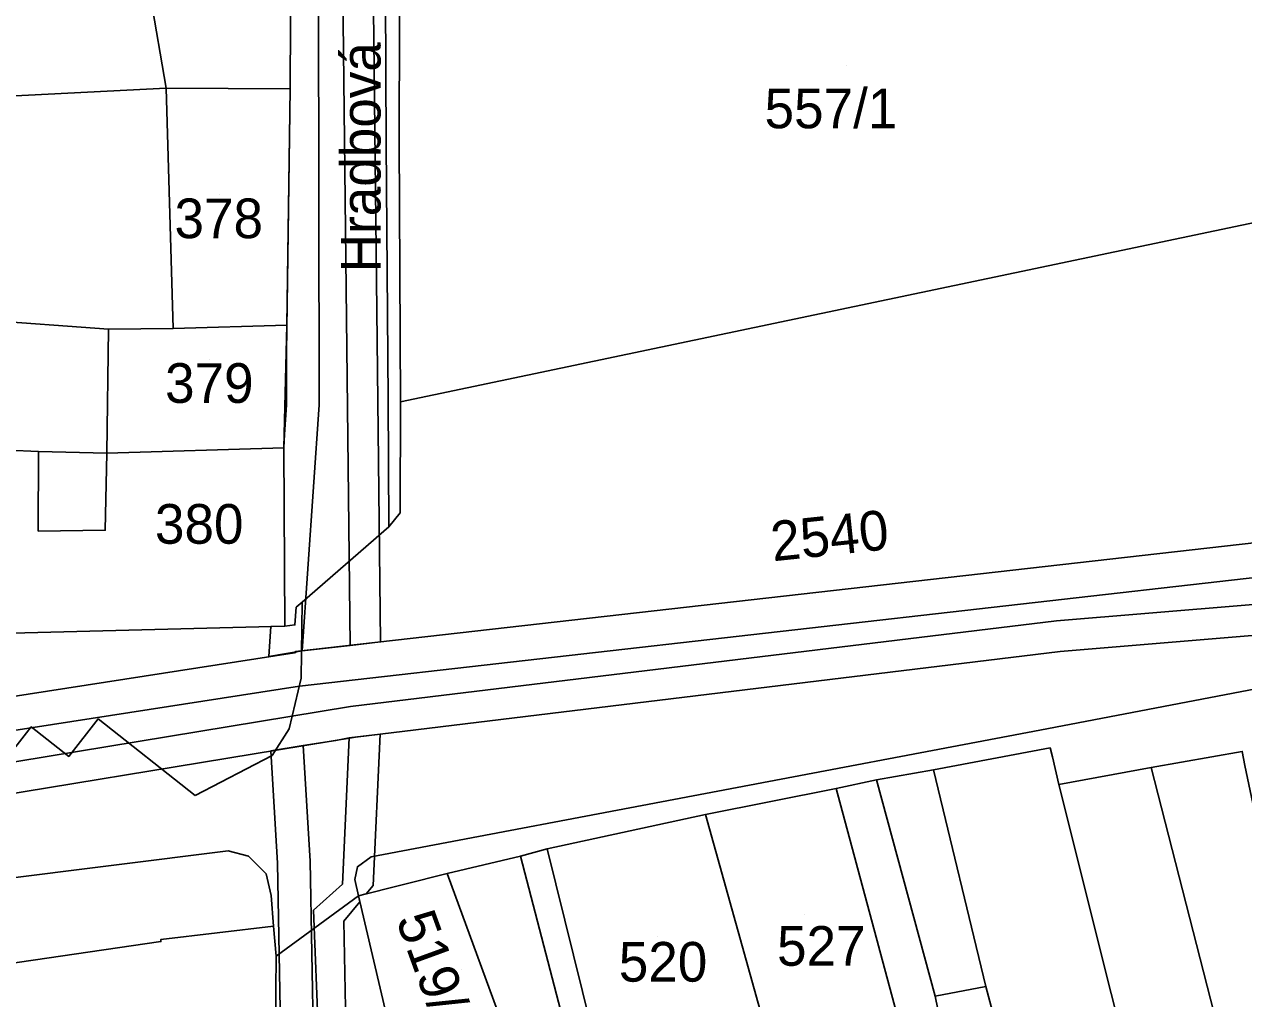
# Model space of a CAD drawing. Extents: x -263423 to -261326, y -1240067 to -1237864.
# Drawn here: x -263106.9 to -263045.4, y -1239574.4 to -1239525.3 of the extents above; entities that cross this region are included whole.
import ezdxf

# ---------------------------------------------------------------- set-up
doc = ezdxf.new("R2010")
doc.units = 0
for name, color, linetype in [('body_kn', 7, 'Continuous'), ('kladpar_druhypozemkov', 7, 'Continuous'), ('kladpar_hranice', 7, 'Continuous'), ('kladpar_parcelnecisla', 7, 'Continuous'), ('kladpar_plochy', 7, 'Continuous'), ('popisy', 7, 'Continuous'), ('tarchy_linie', 7, 'Continuous'), ('zappar_hrandruhpozemk', 7, 'Continuous')]:
    doc.layers.add(name, color=color, linetype=linetype)

msp = doc.modelspace()

# ---------------------------------------------------------------- linework, layer by layer
at = {"layer": 'body_kn'}
for p, q in [((-263099.75, -1239528.53), (-263099.75, -1239528.53)), ((-263099.75, -1239528.53), (-263099.75, -1239528.53)), ((-263093.5, -1239528.56), (-263093.5, -1239528.56)), ((-263093.5, -1239528.56), (-263093.5, -1239528.56)), ((-263088.66, -1239531.33), (-263088.66, -1239531.33)), ((-263088.02, -1239531.2), (-263088.02, -1239531.2)), ((-263099.41, -1239540.64), (-263099.41, -1239540.64)), ((-263099.41, -1239540.64), (-263099.41, -1239540.64)), ((-263093.67, -1239540.48), (-263093.67, -1239540.48)), ((-263102.66, -1239540.68), (-263102.66, -1239540.68)), ((-263102.66, -1239540.68), (-263102.66, -1239540.68)), ((-263093.7, -1239541.86), (-263093.7, -1239541.86)), ((-263088.57, -1239544.2), (-263088.57, -1239544.2)), ((-263087.94, -1239544.33), (-263087.94, -1239544.33)), ((-263093.7, -1239544.49), (-263093.7, -1239544.49)), ((-263092.05, -1239544.49), (-263092.05, -1239544.49)), ((-263093.8, -1239545.98), (-263093.8, -1239545.98)), ((-263093.82, -1239546.66), (-263093.82, -1239546.66)), ((-263093.82, -1239546.66), (-263093.82, -1239546.66)), ((-263106.2, -1239546.84), (-263106.2, -1239546.84)), ((-263106.2, -1239546.84), (-263106.2, -1239546.84)), ((-263102.75, -1239546.93), (-263102.75, -1239546.93)), ((-263087.96, -1239549.94), (-263087.96, -1239549.94)), ((-263106.21, -1239550.86), (-263106.21, -1239550.86)), ((-263102.83, -1239550.81), (-263102.83, -1239550.81)), ((-263088.53, -1239550.64), (-263088.53, -1239550.64)), ((-263093.2, -1239554.69), (-263093.2, -1239554.69)), ((-263092.91, -1239554.44), (-263092.91, -1239554.44)), ((-263092.91, -1239554.44), (-263092.91, -1239554.44)), ((-263054.88, -1239555.38), (-263054.88, -1239555.38)), ((-263094.48, -1239555.66), (-263094.48, -1239555.66)), ((-263093.78, -1239555.64), (-263093.78, -1239555.64)), ((-263093.27, -1239555.58), (-263093.27, -1239555.58)), ((-263090.49, -1239556.61), (-263090.49, -1239556.61)), ((-263088.96, -1239556.43), (-263088.96, -1239556.43)), ((-263094.58, -1239557.18), (-263094.58, -1239557.18)), ((-263093.29, -1239556.98), (-263093.29, -1239556.98)), ((-263093.23, -1239556.92), (-263093.23, -1239556.92)), ((-263093.22, -1239556.97), (-263093.22, -1239556.97)), ((-263092.91, -1239556.88), (-263092.91, -1239556.88)), ((-263054.69, -1239556.92), (-263054.69, -1239556.92)), ((-263092.95, -1239558.27), (-263092.95, -1239558.27)), ((-263093.03, -1239558.66), (-263093.03, -1239558.66)), ((-263090.46, -1239559.7), (-263090.46, -1239559.7)), ((-263106.56, -1239560.72), (-263106.56, -1239560.72)), ((-263103.19, -1239560.32), (-263103.19, -1239560.32)), ((-263093.56, -1239560.82), (-263093.56, -1239560.82)), ((-263055.71, -1239560.88), (-263055.71, -1239560.88)), ((-263091.21, -1239561.4), (-263091.21, -1239561.4)), ((-263090.53, -1239561.28), (-263090.53, -1239561.28)), ((-263090.53, -1239561.28), (-263090.53, -1239561.28)), ((-263090.21, -1239561.23), (-263090.21, -1239561.23)), ((-263088.97, -1239561.08), (-263088.97, -1239561.08)), ((-263088.97, -1239561.08), (-263088.97, -1239561.08)), ((-263094.49, -1239561.93), (-263094.49, -1239561.93)), ((-263092.85, -1239561.66), (-263092.85, -1239561.66)), ((-263092.85, -1239561.66), (-263092.85, -1239561.66)), ((-263055.2, -1239561.78), (-263055.2, -1239561.78)), ((-263045.51, -1239561.96), (-263045.51, -1239561.96)), ((-263104.67, -1239562.21), (-263104.67, -1239562.21)), ((-263094.41, -1239562.16), (-263094.41, -1239562.16)), ((-263055.08, -1239562.23), (-263055.08, -1239562.23)), ((-263050.1, -1239562.76), (-263050.1, -1239562.76)), ((-263061.08, -1239562.89), (-263061.08, -1239562.89)), ((-263065.99, -1239563.82), (-263065.99, -1239563.82)), ((-263065.99, -1239563.82), (-263065.99, -1239563.82)), ((-263063.95, -1239563.39), (-263063.95, -1239563.39)), ((-263054.76, -1239563.63), (-263054.76, -1239563.63)), ((-263098.3, -1239564.17), (-263098.3, -1239564.17)), ((-263072.57, -1239565.13), (-263072.57, -1239565.13)), ((-263072.57, -1239565.13), (-263072.57, -1239565.13)), ((-263096.63, -1239566.97), (-263096.63, -1239566.97)), ((-263096.63, -1239566.97), (-263096.63, -1239566.97)), ((-263080.55, -1239566.87), (-263080.55, -1239566.87)), ((-263095.61, -1239567.23), (-263095.61, -1239567.23)), ((-263094.15, -1239567.59), (-263094.15, -1239567.59)), ((-263092.5, -1239567.49), (-263092.5, -1239567.49)), ((-263089.42, -1239567.27), (-263089.42, -1239567.27)), ((-263081.89, -1239567.24), (-263081.89, -1239567.24)), ((-263094.72, -1239568.13), (-263094.72, -1239568.13)), ((-263090.12, -1239567.77), (-263090.12, -1239567.77)), ((-263085.6, -1239568.11), (-263085.6, -1239568.11)), ((-263085.6, -1239568.11), (-263085.6, -1239568.11)), ((-263090.87, -1239568.64), (-263090.87, -1239568.64)), ((-263090.25, -1239568.41), (-263090.25, -1239568.41)), ((-263089.32, -1239568.71), (-263089.32, -1239568.71)), ((-263094.47, -1239569.21), (-263094.47, -1239569.21)), ((-263090.07, -1239569.24), (-263090.07, -1239569.24)), ((-263089.67, -1239569.14), (-263089.67, -1239569.14)), ((-263092.33, -1239569.96), (-263092.33, -1239569.96)), ((-263090, -1239569.54), (-263090, -1239569.54)), ((-263090.8, -1239570.51), (-263090.8, -1239570.51)), ((-263094.34, -1239570.77), (-263094.34, -1239570.77)), ((-263100.03, -1239571.44), (-263100.03, -1239571.44)), ((-263100.02, -1239571.54), (-263100.02, -1239571.54)), ((-263094.22, -1239572.27), (-263094.22, -1239572.27)), ((-263058.44, -1239573.81), (-263058.44, -1239573.81)), ((-263060.99, -1239574.3), (-263060.99, -1239574.3))]:
    msp.add_line(p, q, dxfattribs=at)
at = {"layer": 'kladpar_druhypozemkov'}
for p, q in [((-263065.46, -1239527.37), (-263065.46, -1239527.37)), ((-263097.06, -1239533.89), (-263097.06, -1239533.89)), ((-263097.56, -1239542.19), (-263097.56, -1239542.19)), ((-263097.86, -1239549.29), (-263097.86, -1239549.29)), ((-263065.39, -1239550.42), (-263065.39, -1239550.42)), ((-263067.57, -1239570.16), (-263067.57, -1239570.16)), ((-263074.97, -1239571.26), (-263074.97, -1239571.26)), ((-263084.87, -1239572.96), (-263084.87, -1239572.96))]:
    msp.add_line(p, q, dxfattribs=at)
at = {"layer": 'kladpar_hranice'}
for points in [[(-263044.44, -1239514.61), (-263042.49, -1239524.38), (-263040.5, -1239534.37), (-263087.94, -1239544.33), (-263088.02, -1239531.2), (-263087.98, -1239519.03), (-263088.12, -1239499.77), (-263078.2, -1239500.58), (-263077.7, -1239502.86), (-263073.21, -1239501.88), (-263073.55, -1239500.32), (-263048.34, -1239494.77), (-263044.44, -1239514.61)], [(-263093.46, -1239518.3), (-263093.5, -1239528.56), (-263099.75, -1239528.53), (-263108.69, -1239528.99), (-263109.32, -1239528.98), (-263109.12, -1239524.91), (-263109.49, -1239520.32), (-263108.91, -1239520.25), (-263101.38, -1239519.15), (-263093.46, -1239518.3)], [(-263087.98, -1239519.03), (-263088.02, -1239531.2), (-263087.94, -1239544.33), (-263087.96, -1239549.94), (-263088.53, -1239550.64), (-263092.91, -1239554.44), (-263093.2, -1239554.69), (-263093.27, -1239555.58), (-263093.78, -1239555.64), (-263093.82, -1239546.66), (-263093.67, -1239540.48), (-263093.5, -1239528.56), (-263093.46, -1239518.3)], [(-263093.5, -1239528.56), (-263093.67, -1239540.48), (-263099.41, -1239540.64), (-263102.66, -1239540.68), (-263109.11, -1239540.2), (-263109.81, -1239540.13), (-263109.32, -1239528.98), (-263108.69, -1239528.99), (-263099.75, -1239528.53), (-263093.5, -1239528.56)], [(-263110.18, -1239556.06), (-263093.78, -1239555.64), (-263093.27, -1239555.58), (-263093.2, -1239554.69), (-263092.91, -1239554.44), (-263088.53, -1239550.64), (-263087.96, -1239549.94), (-263087.94, -1239544.33), (-263040.5, -1239534.37)], [(-263099.41, -1239540.64), (-263093.67, -1239540.48), (-263093.82, -1239546.66), (-263102.75, -1239546.93), (-263106.2, -1239546.84), (-263109.26, -1239546.7), (-263109.9, -1239546.76), (-263109.81, -1239540.13), (-263109.11, -1239540.2), (-263102.66, -1239540.68), (-263099.41, -1239540.64)], [(-263093.82, -1239546.66), (-263093.78, -1239555.64), (-263110.18, -1239556.06), (-263109.9, -1239546.76), (-263109.26, -1239546.7), (-263106.2, -1239546.84), (-263102.75, -1239546.93), (-263093.82, -1239546.66)], [(-263045.38, -1239562.66), (-263045.51, -1239561.96), (-263050.1, -1239562.76), (-263054.76, -1239563.63), (-263055.08, -1239562.23), (-263055.2, -1239561.78), (-263061.08, -1239562.89), (-263063.95, -1239563.39), (-263065.99, -1239563.82), (-263072.57, -1239565.13), (-263080.55, -1239566.87), (-263081.89, -1239567.24), (-263085.6, -1239568.11), (-263090.07, -1239569.24), (-263094.22, -1239572.27), (-263094.34, -1239570.77), (-263100.03, -1239571.44), (-263100.02, -1239571.54), (-263109.35, -1239572.89)], [(-263046.84, -1239595.22), (-263046.21, -1239598.09), (-263050.1, -1239599.21), (-263053.87, -1239599.83), (-263054.56, -1239597.02), (-263055.76, -1239592.05), (-263060.86, -1239574.94), (-263060.99, -1239574.3), (-263063.95, -1239563.39), (-263061.08, -1239562.89), (-263055.2, -1239561.78), (-263055.08, -1239562.23), (-263054.76, -1239563.63), (-263046.84, -1239595.22)], [(-263042.24, -1239577.59), (-263038.04, -1239596.22), (-263036.27, -1239602.92), (-263044.38, -1239604.53), (-263046.21, -1239598.09), (-263046.84, -1239595.22), (-263054.76, -1239563.63), (-263050.1, -1239562.76), (-263045.51, -1239561.96), (-263045.38, -1239562.66), (-263042.24, -1239577.59)], [(-263055.76, -1239592.05), (-263054.56, -1239597.02), (-263053.87, -1239599.83), (-263054.57, -1239600.02), (-263052.62, -1239606.85), (-263060.47, -1239608.46), (-263066.02, -1239588.61), (-263072.57, -1239565.13), (-263065.99, -1239563.82), (-263063.95, -1239563.39), (-263060.99, -1239574.3), (-263060.86, -1239574.94), (-263055.76, -1239592.05)], [(-263072.57, -1239565.13), (-263066.02, -1239588.61), (-263060.47, -1239608.46), (-263062.96, -1239609.15), (-263066.8, -1239610.28), (-263068.18, -1239606.13), (-263071.78, -1239594.83), (-263074.21, -1239595.58), (-263078.81, -1239597.15), (-263080.19, -1239592.62), (-263082.03, -1239588.15), (-263080.43, -1239587.64), (-263081.57, -1239583.69), (-263080.1, -1239583.25), (-263081.61, -1239579.03), (-263082.31, -1239577.05), (-263085.6, -1239568.11), (-263081.89, -1239567.24), (-263080.55, -1239566.87), (-263072.57, -1239565.13)], [(-263085.6, -1239568.11), (-263082.31, -1239577.05), (-263087.23, -1239578.69), (-263087.1, -1239579), (-263086.66, -1239579.71), (-263090.43, -1239580.83), (-263090.94, -1239581.02), (-263091.06, -1239579.56), (-263087.87, -1239578.55), (-263090.07, -1239569.24), (-263085.6, -1239568.11)], [(-263094.27, -1239577.42), (-263094.22, -1239572.27), (-263090.07, -1239569.24), (-263087.87, -1239578.55)], [(-263094.33, -1239584.51), (-263103.52, -1239585.03), (-263107.29, -1239585.14), (-263110.48, -1239585.25), (-263110.66, -1239582.32), (-263110.91, -1239580.28), (-263110.94, -1239572.95), (-263109.35, -1239572.89), (-263100.02, -1239571.54), (-263100.03, -1239571.44), (-263094.34, -1239570.77), (-263094.22, -1239572.27), (-263094.27, -1239577.42), (-263094.43, -1239577.42), (-263094.33, -1239584.51)]]:
    msp.add_lwpolyline(points, dxfattribs=at)
at = {"layer": 'kladpar_plochy'}
for points in [[(-263044.44, -1239514.61), (-263042.49, -1239524.38), (-263040.5, -1239534.37), (-263087.94, -1239544.33), (-263088.02, -1239531.2), (-263087.98, -1239519.03), (-263088.12, -1239499.77), (-263078.2, -1239500.58), (-263077.7, -1239502.86), (-263073.21, -1239501.88), (-263073.55, -1239500.32), (-263048.34, -1239494.77)], [(-263093.46, -1239518.3), (-263093.5, -1239528.56), (-263099.75, -1239528.53), (-263108.69, -1239528.99), (-263109.32, -1239528.98), (-263109.12, -1239524.91), (-263109.49, -1239520.32), (-263108.91, -1239520.25), (-263101.38, -1239519.15)], [(-263093.5, -1239528.56), (-263093.67, -1239540.48), (-263099.41, -1239540.64), (-263102.66, -1239540.68), (-263109.11, -1239540.2), (-263109.81, -1239540.13), (-263109.32, -1239528.98), (-263108.69, -1239528.99), (-263099.75, -1239528.53)], [(-263099.41, -1239540.64), (-263093.67, -1239540.48), (-263093.82, -1239546.66), (-263102.75, -1239546.93), (-263106.2, -1239546.84), (-263109.26, -1239546.7), (-263109.9, -1239546.76), (-263109.81, -1239540.13), (-263109.11, -1239540.2), (-263102.66, -1239540.68)], [(-263093.82, -1239546.66), (-263093.78, -1239555.64), (-263110.18, -1239556.06), (-263109.9, -1239546.76), (-263109.26, -1239546.7), (-263106.2, -1239546.84), (-263102.75, -1239546.93)], [(-263046.84, -1239595.22), (-263046.21, -1239598.09), (-263050.1, -1239599.21), (-263053.87, -1239599.83), (-263054.56, -1239597.02), (-263055.76, -1239592.05), (-263060.86, -1239574.94), (-263060.99, -1239574.3), (-263063.95, -1239563.39), (-263061.08, -1239562.89), (-263055.2, -1239561.78), (-263055.08, -1239562.23), (-263054.76, -1239563.63)], [(-263042.24, -1239577.59), (-263038.04, -1239596.22), (-263036.27, -1239602.92), (-263044.38, -1239604.53), (-263046.21, -1239598.09), (-263046.84, -1239595.22), (-263054.76, -1239563.63), (-263050.1, -1239562.76), (-263045.51, -1239561.96), (-263045.38, -1239562.66)], [(-263055.76, -1239592.05), (-263054.56, -1239597.02), (-263053.87, -1239599.83), (-263054.57, -1239600.02), (-263052.62, -1239606.85), (-263060.47, -1239608.46), (-263066.02, -1239588.61), (-263072.57, -1239565.13), (-263065.99, -1239563.82), (-263063.95, -1239563.39), (-263060.99, -1239574.3), (-263060.86, -1239574.94)], [(-263072.57, -1239565.13), (-263066.02, -1239588.61), (-263060.47, -1239608.46), (-263062.96, -1239609.15), (-263066.8, -1239610.28), (-263068.18, -1239606.13), (-263071.78, -1239594.83), (-263074.21, -1239595.58), (-263078.81, -1239597.15), (-263080.19, -1239592.62), (-263082.03, -1239588.15), (-263080.43, -1239587.64), (-263081.57, -1239583.69), (-263080.1, -1239583.25), (-263081.61, -1239579.03), (-263082.31, -1239577.05), (-263085.6, -1239568.11), (-263081.89, -1239567.24), (-263080.55, -1239566.87)], [(-263085.6, -1239568.11), (-263082.31, -1239577.05), (-263087.23, -1239578.69), (-263087.1, -1239579), (-263086.66, -1239579.71), (-263090.43, -1239580.83), (-263090.94, -1239581.02), (-263091.06, -1239579.56), (-263087.87, -1239578.55), (-263090.07, -1239569.24)], [(-263094.33, -1239584.51), (-263103.52, -1239585.03), (-263107.29, -1239585.14), (-263110.48, -1239585.25), (-263110.66, -1239582.32), (-263110.91, -1239580.28), (-263110.94, -1239572.95), (-263109.35, -1239572.89), (-263100.02, -1239571.54), (-263100.03, -1239571.44), (-263094.34, -1239570.77), (-263094.22, -1239572.27), (-263094.27, -1239577.42), (-263094.43, -1239577.42)]]:
    msp.add_lwpolyline(points, close=True, dxfattribs=at)
for points in [[(-263087.98, -1239519.03), (-263088.02, -1239531.2), (-263087.94, -1239544.33), (-263087.96, -1239549.94), (-263088.53, -1239550.64), (-263092.91, -1239554.44), (-263093.2, -1239554.69), (-263093.27, -1239555.58), (-263093.78, -1239555.64), (-263093.82, -1239546.66), (-263093.67, -1239540.48), (-263093.5, -1239528.56), (-263093.46, -1239518.3)], [(-263110.18, -1239556.06), (-263093.78, -1239555.64), (-263093.27, -1239555.58), (-263093.2, -1239554.69), (-263092.91, -1239554.44), (-263088.53, -1239550.64), (-263087.96, -1239549.94), (-263087.94, -1239544.33), (-263040.5, -1239534.37)], [(-263045.38, -1239562.66), (-263045.51, -1239561.96), (-263050.1, -1239562.76), (-263054.76, -1239563.63), (-263055.08, -1239562.23), (-263055.2, -1239561.78), (-263061.08, -1239562.89), (-263063.95, -1239563.39), (-263065.99, -1239563.82), (-263072.57, -1239565.13), (-263080.55, -1239566.87), (-263081.89, -1239567.24), (-263085.6, -1239568.11), (-263090.07, -1239569.24), (-263094.22, -1239572.27), (-263094.34, -1239570.77), (-263100.03, -1239571.44), (-263100.02, -1239571.54), (-263109.35, -1239572.89)], [(-263094.27, -1239577.42), (-263094.22, -1239572.27), (-263090.07, -1239569.24), (-263087.87, -1239578.55)]]:
    msp.add_lwpolyline(points, dxfattribs=at)
at = {"layer": 'tarchy_linie'}
for points in [[(-263098.56, -1239316.33), (-263096.42, -1239331.45), (-263092.61, -1239387.74), (-263090.57, -1239417.11), (-263091.42, -1239472.72), (-263090.49, -1239556.61)], [(-263098.22, -1239321.11), (-263093.91, -1239378.16), (-263091.19, -1239416.42), (-263091.77, -1239464.87), (-263092.09, -1239513.44), (-263092.05, -1239544.49), (-263092.91, -1239556.88)], [(-263089.88, -1239472.74), (-263089.76, -1239483.62), (-263089.9, -1239483.62), (-263089.93, -1239485.08), (-263089.74, -1239485.09), (-263088.96, -1239556.43), (-263090.49, -1239556.61), (-263092.91, -1239556.88), (-263094.58, -1239557.18), (-263094.48, -1239555.66), (-263093.78, -1239555.64), (-263093.82, -1239546.66), (-263093.8, -1239545.98), (-263093.7, -1239544.49), (-263093.7, -1239541.86), (-263093.5, -1239528.56), (-263093.46, -1239518.3), (-263093.5, -1239509.51), (-263093.69, -1239506.13), (-263093.46, -1239470.4)], [(-263146.04, -1239565.17), (-263093.29, -1239556.98), (-263093.22, -1239556.97), (-263093.23, -1239556.92), (-263044.78, -1239551.42), (-263039.9, -1239551.33), (-263038.49, -1239551.3), (-263027.81, -1239551.09), (-263027.68, -1239551.59), (-263026.2, -1239551.21), (-263026.23, -1239551.06), (-263018.85, -1239550.92), (-262994.84, -1239548.07), (-262948.59, -1239533.3)], [(-263185.95, -1239572.52), (-263145.78, -1239566.85), (-263093.03, -1239558.66), (-263044.58, -1239553.16), (-263018.82, -1239552.67), (-262994.63, -1239549.81), (-262948.06, -1239534.97)], [(-263192.88, -1239575.95), (-263179.14, -1239573.04), (-263157.82, -1239569.8), (-263134.74, -1239566.33), (-263114.94, -1239563.73), (-263090.46, -1239559.7), (-263054.88, -1239555.38), (-263040.51, -1239554.18), (-263032.13, -1239554.16), (-263020, -1239554.28), (-263009.64, -1239553), (-262997.81, -1239551.93), (-262971.43, -1239544.83), (-262952.77, -1239538.58)], [(-262971.03, -1239546.33), (-262997.67, -1239553.47), (-263009.45, -1239554.54), (-263020.02, -1239555.83), (-263032.13, -1239555.71), (-263040.38, -1239555.72), (-263054.69, -1239556.92), (-263090.21, -1239561.23), (-263114.74, -1239565.27)], [(-263093.7, -1239592.4), (-263094.15, -1239567.59), (-263094.49, -1239561.93), (-263092.85, -1239561.66), (-263091.21, -1239561.4), (-263090.53, -1239561.28), (-263088.97, -1239561.08)], [(-263090.53, -1239561.28), (-263090.87, -1239568.64), (-263092.33, -1239569.96), (-263091.83, -1239582.66), (-263092.15, -1239592.45), (-263091.08, -1239610.48), (-263090.31, -1239618.39), (-263089.47, -1239627.24), (-263088.6, -1239634.2), (-263087.59, -1239641.45), (-263084.65, -1239649.87), (-263077.34, -1239670.76)], [(-263088.97, -1239561.08), (-263089.32, -1239568.71), (-263089.67, -1239569.14), (-263090.07, -1239569.24), (-263090, -1239569.54), (-263090.8, -1239570.51), (-263090.65, -1239578.37)], [(-263092.85, -1239561.66), (-263092.5, -1239567.49), (-263091.91, -1239599.94), (-263087.68, -1239638.49), (-263083.16, -1239654.37), (-263078.59, -1239671.12)]]:
    msp.add_lwpolyline(points, dxfattribs=at)
at = {"layer": 'zappar_hrandruhpozemk'}
for p, q in [((-263099.75, -1239528.53), (-263101.38, -1239519.15)), ((-263088.74, -1239519.41), (-263088.66, -1239531.33)), ((-263099.41, -1239540.64), (-263099.75, -1239528.53)), ((-263088.66, -1239531.33), (-263088.57, -1239544.2)), ((-263102.66, -1239540.68), (-263102.75, -1239546.93)), ((-263088.57, -1239544.2), (-263088.53, -1239550.64)), ((-263106.2, -1239546.84), (-263106.21, -1239550.86)), ((-263035.6, -1239557.04), (-263055.71, -1239560.88)), ((-263098.3, -1239564.17), (-263103.19, -1239560.32)), ((-263046.07, -1239578.49), (-263050.1, -1239562.76)), ((-263058.44, -1239573.81), (-263061.08, -1239562.89)), ((-263065.99, -1239563.82), (-263062.84, -1239575.5)), ((-263187.16, -1239578.29), (-263096.63, -1239566.97)), ((-263077.78, -1239578.04), (-263080.55, -1239566.87)), ((-263079, -1239578.35), (-263081.89, -1239567.24)), ((-263058.44, -1239573.81), (-263060.99, -1239574.3)), ((-263053.65, -1239591.48), (-263058.44, -1239573.81))]:
    msp.add_line(p, q, dxfattribs=at)
for points in [[(-263106.21, -1239550.86), (-263102.83, -1239550.81), (-263102.75, -1239546.93)], [(-263092.91, -1239554.44), (-263092.95, -1239558.27), (-263093.56, -1239560.82), (-263094.41, -1239562.16), (-263098.3, -1239564.17)], [(-263103.19, -1239560.32), (-263104.67, -1239562.21), (-263106.56, -1239560.72), (-263108.05, -1239562.61), (-263109.93, -1239561.13), (-263111.41, -1239563.01), (-263113.3, -1239561.53), (-263114.79, -1239563.42), (-263116.67, -1239561.93), (-263118.15, -1239563.82), (-263120.04, -1239562.34), (-263121.53, -1239564.22), (-263123.41, -1239562.74), (-263124.89, -1239564.63), (-263126.78, -1239563.14), (-263128.27, -1239565.03), (-263130.15, -1239563.54), (-263131.63, -1239565.43), (-263133.52, -1239563.95), (-263135.01, -1239565.83), (-263136.89, -1239564.35), (-263138.38, -1239566.24), (-263135.37, -1239568.6)], [(-263055.71, -1239560.88), (-263089.42, -1239567.27), (-263090.12, -1239567.77), (-263090.25, -1239568.41), (-263090.07, -1239569.24)], [(-263096.63, -1239566.97), (-263095.61, -1239567.23), (-263094.72, -1239568.13), (-263094.47, -1239569.21), (-263094.34, -1239570.77), (-263094.22, -1239572.27)]]:
    msp.add_lwpolyline(points, dxfattribs=at)

# ---------------------------------------------------------------- texts
at = {"layer": 'kladpar_parcelnecisla'}
for s, p in [('557/1', (-263069.593, -1239530.55)), ('378', (-263099.338, -1239536.09)), ('379', (-263099.814, -1239544.39)), ('380', (-263100.324, -1239551.49)), ('527', (-263068.964, -1239572.76)), ('520', (-263076.942, -1239573.56))]:
    msp.add_text(s, height=2, dxfattribs=at).set_placement(p)
for s, rotation, p in [('2540', 6, (-263069.171, -1239552.378)), ('519/2', 290, (-263088.19, -1239570.428))]:
    msp.add_text(s, height=2, rotation=rotation, dxfattribs=at).set_placement(p)
at = {"layer": 'popisy'}
msp.add_text('Hradbová', height=2, rotation=90, dxfattribs=at).set_placement((-263088.95, -1239537.807))

doc.saveas('drawing.dxf')
